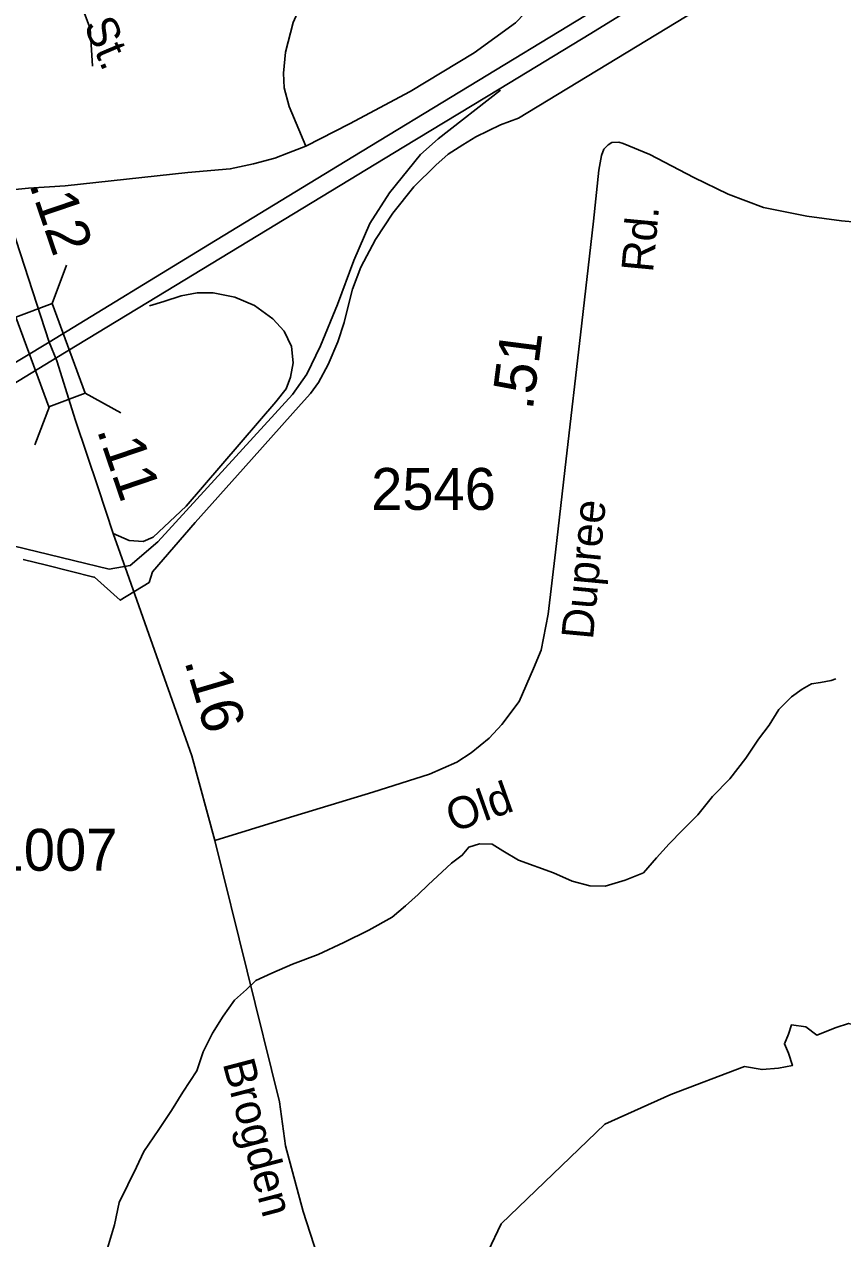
# Model space of a CAD drawing. Extents: x 2082433 to 2279600, y 546599 to 755198.
# Drawn here: x 2194252 to 2196692, y 631734 to 635357 of the extents above; entities that cross this region are included whole.
import ezdxf

# ---------------------------------------------------------------- set-up
doc = ezdxf.new("R2010")
doc.units = 0
for name, color, linetype in [('Exist Boundary Political City Limit New', 7, 'Continuous'), ('Exist Hydrographic Creek Single Shore', 7, 'Continuous'), ('Exist Hydrographic Misc Water Feature', 7, 'Continuous'), ('Exist Road Non-System Type 51', 7, 'Continuous'), ('Exist Road Non-System Type 51 Label', 7, 'Continuous'), ('Exist Road Primary Interstate Divided Center Attributed', 7, 'Continuous'), ('Exist Road Primary Interstate Ramp 1 Lane Attributed', 7, 'Continuous'), ('Exist Road Primary Interstate Service Attributed', 7, 'Continuous'), ('Exist Road Secondary Mileage Hundredths English Label', 7, 'Continuous'), ('Exist Road Secondary Structure Standard Bridge CELL', 7, 'Continuous'), ('Exist Road Secondary Type 41 Attributed', 7, 'Continuous'), ('Exist Road Secondary Type 51 Attributed', 7, 'Continuous'), ('Exist Road Secondary Type 51 Label', 7, 'Continuous'), ('Exist Road Secondary Type 51 Number Label', 7, 'Continuous'), ('Map Preparation Boundary City Limit Buffer Line', 7, 'Continuous')]:
    doc.layers.add(name, color=color, linetype=linetype)

msp = doc.modelspace()

# ---------------------------------------------------------------- linework, layer by layer
at = {"layer": 'Exist Boundary Political City Limit New'}
msp.add_lwpolyline([(2197577.2, 636202.2), (2195725.5, 635076.6), (2195671, 635056.3), (2195598.2, 635020.6), (2195559.2, 634996.6), (2195515.2, 634969.1), (2195478.5, 634936.3), (2195412.8, 634871.3), (2195350, 634793.5), (2195298.8, 634714.5), (2195255, 634631.8), (2195230.2, 634566.7), (2195214.5, 634504.1), (2195205.5, 634467.3), (2195186.5, 634409.6), (2195158, 634341.7), (2195128.8, 634288.2), (2195104.8, 634255.2), (2195077.2, 634224.8), (2194904.5, 634030.9), (2194761, 633870.9), (2194633.8, 633723.1), (2194624.2, 633691.8), (2194537.8, 633638.4), (2194460.5, 633707.2), (2194459.2, 633707.6), (2194388.8, 633725), (2194317.8, 633742.7), (2194248, 633760.1)], dxfattribs=at)
at = {"layer": 'Exist Hydrographic Creek Single Shore'}
msp.add_lwpolyline([(2195634.6, 631697), (2195673.1, 631778.6), (2195982.4, 632075.3), (2196179.7, 632164.3), (2196399.3, 632247.3), (2196451.2, 632238.4), (2196500.1, 632242.9), (2196541.7, 632250.3), (2196529.8, 632287.4), (2196517.9, 632315.6), (2196529.8, 632343.8), (2196538.7, 632371.9), (2196581.7, 632366), (2196614.4, 632340.8), (2196672.2, 632364.5), (2196709.3, 632376.4), (2196836.9, 632343.8), (2196937.7, 632315.6), (2196983.7, 632284.4), (2197052.7, 632262.2)], dxfattribs=at)
at = {"layer": 'Exist Hydrographic Misc Water Feature'}
msp.add_lwpolyline([(2196670.9, 633403.7), (2196657.4, 633399.6), (2196625.2, 633393.1), (2196599.1, 633388.9), (2196570.8, 633372.9), (2196539.4, 633350.5), (2196501.7, 633312.4), (2196472.4, 633266.1), (2196440.2, 633224), (2196402.9, 633167.9), (2196355.1, 633105.4), (2196303.8, 633053.1), (2196260, 632998.9), (2196214.4, 632952.7), (2196174.7, 632912.4), (2196136.9, 632870.2), (2196097.4, 632825.9), (2196043.4, 632803.3), (2195983.3, 632785.2), (2195937.8, 632786.8), (2195885.1, 632800.4), (2195829.6, 632825.8), (2195725.2, 632863.1), (2195678.8, 632890.8), (2195646.9, 632910.6), (2195608.9, 632912.3), (2195576.9, 632902.1), (2195557.2, 632877.9), (2195525.3, 632854), (2195455.3, 632789.5), (2195426, 632761), (2195388.1, 632727.1), (2195348.3, 632692.9), (2195278.6, 632654.4), (2195204.8, 632617.7), (2195127.5, 632581.5), (2195051.6, 632552.8), (2194989.5, 632526.5), (2194941.9, 632504.1), (2194913.8, 632477.9), (2194878.3, 632445.5), (2194844.3, 632397.5), (2194812.9, 632347.1), (2194785.4, 632291.3), (2194765.7, 632235), (2194724.5, 632170.7), (2194690.5, 632116.6), (2194653, 632060.2), (2194607.7, 631994.1), (2194585.9, 631947.9), (2194534.7, 631841.6), (2194520.9, 631775.6), (2194499.6, 631705.4)], dxfattribs=at)
at = {"layer": 'Exist Road Non-System Type 51'}
for points in [[(2195091.3, 634993), (2195041.7, 635111.1), (2195026.3, 635167.1), (2195024.9, 635210.4), (2195030.5, 635273.3), (2195053.6, 635362.1), (2195087.1, 635439), (2195130.5, 635488), (2195175.2, 635527.1), (2195219.9, 635563.5), (2195281.5, 635588.6), (2195340.2, 635599.8), (2195435.3, 635598.4), (2195556.2, 635592.1), (2195673.7, 635575.3), (2195704.4, 635567), (2195731, 635554.4), (2195764.5, 635533.4), (2195827.5, 635477.5)], [(2194390.4, 635498.2), (2194448.4, 635343.7), (2194455.4, 635231.8)], [(2195091.3, 634993), (2195221.3, 635060.1), (2195401.7, 635156.6), (2195593.3, 635271.2), (2195716.3, 635360.7), (2195827.5, 635477.5)], [(2194195.1, 634861.1), (2194264.3, 634867.9), (2194373.3, 634874.8), (2194738.8, 634914.1), (2194865.5, 634925.2), (2194935.4, 634940.6), (2194998.3, 634957.3), (2195038.9, 634972.7), (2195091.3, 634993)]]:
    msp.add_lwpolyline(points, dxfattribs=at)
at = {"layer": 'Exist Road Primary Interstate Divided Center Attributed'}
for points in [[(2195667, 635163.3), (2195941.2, 635329.3), (2196163.2, 635467.1), (2196578.1, 635719.3), (2197057.7, 636011.3), (2197470.5, 636262.8), (2197906.7, 636531.2), (2198303.7, 636766.3), (2198918.5, 637140.3), (2199399.2, 637432.7), (2200110.7, 637865.4), (2200637.2, 638172.5), (2200991.6, 638387.6)], [(2200720.4, 638298.1), (2200105.2, 637925.2), (2199761.6, 637717.1), (2199304.3, 637437.7), (2198718.7, 637081.6), (2198196.3, 636764.6), (2197532, 636362.8), (2197098.7, 636100.7), (2196258.7, 635587.5), (2195924.7, 635382.9), (2195230.9, 634961.3), (2194803.5, 634700.8), (2194326, 634408.7)], [(2194619.2, 634526.5), (2195383.3, 634991), (2195667, 635163.3)], [(2194349, 634362.2), (2194619.2, 634526.5)], [(2194326, 634408.7), (2194102.4, 634274.6)], [(2188216.4, 629333.1), (2188828.9, 629904.6), (2190294.7, 631252.2), (2191228.7, 632107.8), (2191528.2, 632383.9), (2191851.7, 632668.6), (2192185.5, 632952.2), (2192504.1, 633190.4), (2192706.9, 633335.5), (2192796.7, 633397.4), (2192995, 633530.3), (2193164.6, 633638.4), (2193467.2, 633824.5), (2194349, 634362.2)]]:
    msp.add_lwpolyline(points, dxfattribs=at)
at = {"layer": 'Exist Road Primary Interstate Ramp 1 Lane Attributed'}
for points in [[(2194567.4, 633741.9), (2194650, 633812.3), (2195050.9, 634251.8), (2195094.4, 634313.1), (2195134.6, 634397.9), (2195185.9, 634520.6), (2195234.4, 634652.2), (2195282.3, 634762.7), (2195340.3, 634854.1), (2195432.9, 634967.9), (2195485.1, 635014.6), (2195671, 635159.8)], [(2194624.5, 634517.2), (2194667.3, 634529.5), (2194719.7, 634546.3), (2194766.6, 634555.2), (2194814.5, 634555.2), (2194879.2, 634542.9), (2194938.3, 634517.3), (2194993, 634478.2), (2195026.4, 634441.4), (2195048.7, 634395.7), (2195053.2, 634346.6), (2195045.4, 634304.2), (2195032, 634269.6), (2195001.9, 634230.6), (2194734.5, 633918.9), (2194636, 633827), (2194606.1, 633813.8), (2194563.9, 633816.8), (2194516.2, 633837.9)]]:
    msp.add_lwpolyline(points, dxfattribs=at)
at = {"layer": 'Exist Road Primary Interstate Service Attributed'}
msp.add_lwpolyline([(2194567.4, 633741.9), (2194504.4, 633731.6), (2194398.1, 633757.6), (2194001.3, 633853.9), (2193917.7, 633872.6), (2193869.9, 633878.5), (2193827.7, 633879), (2193802, 633876.7), (2193778.7, 633872.4), (2193747.6, 633865.6), (2193718.1, 633856.4), (2193656.7, 633828.3), (2193555.2, 633771), (2193421.2, 633686.9), (2193130.3, 633502.8), (2192845.6, 633313.5), (2192595.3, 633137.3), (2192299.5, 632914.3), (2192021.2, 632689.3), (2191758, 632466.4), (2191387, 632128.6), (2191189.4, 631949.8), (2190923.1, 631704.3)], dxfattribs=at)
at = {"layer": 'Exist Road Secondary Structure Standard Bridge CELL'}
for p, q in [((2194377.7, 634637.9), (2194334.5, 634523.6)), ((2194432.7, 634256), (2194539.6, 634197.6)), ((2194326.6, 634216.5), (2194283.5, 634102.2))]:
    msp.add_line(p, q, dxfattribs=at)
msp.add_lwpolyline([(2194334.5, 634523.6), (2194433.2, 634256.2), (2194324.7, 634215.8), (2194226, 634483.2)], close=True, dxfattribs=at)
at = {"layer": 'Exist Road Secondary Type 41 Attributed'}
msp.add_lwpolyline([(2196003.6, 635003.5), (2196024.3, 635004.5), (2196037.2, 635000.7), (2196116.9, 634968.5), (2196248.3, 634900), (2196350.4, 634849.7), (2196455.9, 634809.8), (2196584.6, 634784.7), (2196688, 634770.7), (2196777.5, 634762.3), (2196827.9, 634756.7), (2196945.3, 634709.2), (2197045.8, 634651.7), (2197174.4, 634568.4), (2197393.9, 634424.5), (2197644.4, 634261.7)], dxfattribs=at)
at = {"layer": 'Exist Road Secondary Type 51 Attributed'}
for points in [[(2194123.9, 635030), (2194174.4, 634868.5), (2194190.3, 634824.9), (2194326, 634408.7)], [(2194819.7, 632922.1), (2195031.9, 632987.3), (2195290.5, 633065.6), (2195459.7, 633120.1), (2195540.8, 633155.1), (2195584.2, 633183), (2195638, 633227.1), (2195675.8, 633267.6), (2195727.5, 633336.1), (2195769.4, 633435.4), (2195792.5, 633489.2), (2195813.5, 633596.9), (2195835.8, 633781.5), (2195867.3, 634060.4), (2195910, 634430.2), (2195948.4, 634769.3), (2195964.5, 634921), (2195972.3, 634965.4), (2195979.5, 634984.3), (2195992.5, 634996.7), (2196003.6, 635003.5)], [(2194326, 634408.7), (2194348.9, 634352.7)], [(2194348.9, 634352.7), (2194403.9, 634174.8), (2194471.9, 633973.4), (2194516.2, 633837.9)], [(2194516.2, 633837.9), (2194558.6, 633720.8)], [(2194558.6, 633720.8), (2194751.1, 633174.3), (2194819.7, 632922.1)], [(2194819.7, 632922.1), (2195012.7, 632142.7), (2195030.1, 632011.5), (2195083.5, 631815.7), (2195157.7, 631584.3), (2195267.4, 631252), (2195410.6, 630882.6), (2195627.9, 630320.4), (2195736.2, 630043), (2195987.3, 629451.1), (2196160.8, 629049.9), (2196213.5, 628938.6), (2196249.8, 628877.8), (2196322.9, 628759.9), (2196390.4, 628672.4), (2196445.2, 628607.1), (2196553.5, 628487.7), (2196647, 628395), (2196757.5, 628303.7)]]:
    msp.add_lwpolyline(points, dxfattribs=at)
at = {"layer": 'Map Preparation Boundary City Limit Buffer Line'}
msp.add_lwpolyline([(2197577.2, 636202.2), (2195725.5, 635076.6), (2195671, 635056.3), (2195598.2, 635020.6), (2195559.2, 634996.6), (2195515.2, 634969.1), (2195478.5, 634936.3), (2195412.8, 634871.3), (2195350, 634793.5), (2195298.8, 634714.5), (2195255, 634631.8), (2195230.2, 634566.7), (2195214.5, 634504.1), (2195205.5, 634467.3), (2195186.5, 634409.6), (2195158, 634341.7), (2195128.8, 634288.2), (2195104.8, 634255.2), (2195077.2, 634224.8), (2194904.5, 634030.9), (2194761, 633870.9), (2194633.8, 633723.1), (2194624.2, 633691.8), (2194537.8, 633638.4), (2194460.5, 633707.2), (2194459.2, 633707.6), (2194388.8, 633725), (2194317.8, 633742.7), (2194248, 633760.1)], dxfattribs=at)

# ---------------------------------------------------------------- texts
at = {"layer": 'Exist Road Non-System Type 51 Label'}
msp.add_text('St.', height=95, rotation=292.9309, dxfattribs=at).set_placement((2194427.6, 635355.3))
at = {"layer": 'Exist Road Secondary Mileage Hundredths English Label'}
for s, rotation, p in [('.12', 288.7476, (2194265.6, 634879.5)), ('.51', 82.6926, (2195767.2, 634203.2)), ('.11', 288.7885, (2194466.9, 634146.6)), ('.16', 286.4023, (2194728.2, 633457))]:
    msp.add_text(s, height=125, rotation=rotation, dxfattribs=at).set_placement(p)
at = {"layer": 'Exist Road Secondary Type 51 Label'}
for s, rotation, p in [('Rd.', 84.6193, (2196125.9, 634614.5)), ('Dupree', 84.6803, (2195947.1, 633519.4)), ('Old', 19.553, (2195530, 632945.3)), ('Brogden', 284.7186, (2194842.6, 632257.2))]:
    msp.add_text(s, height=95, rotation=rotation, dxfattribs=at).set_placement(p)
at = {"layer": 'Exist Road Secondary Type 51 Number Label'}
for s, p in [('2546', (2195285.8, 633908.1)), ('1007', (2194157.3, 632831.7))]:
    msp.add_text(s, height=125, dxfattribs=at).set_placement(p)

doc.saveas('drawing.dxf')
